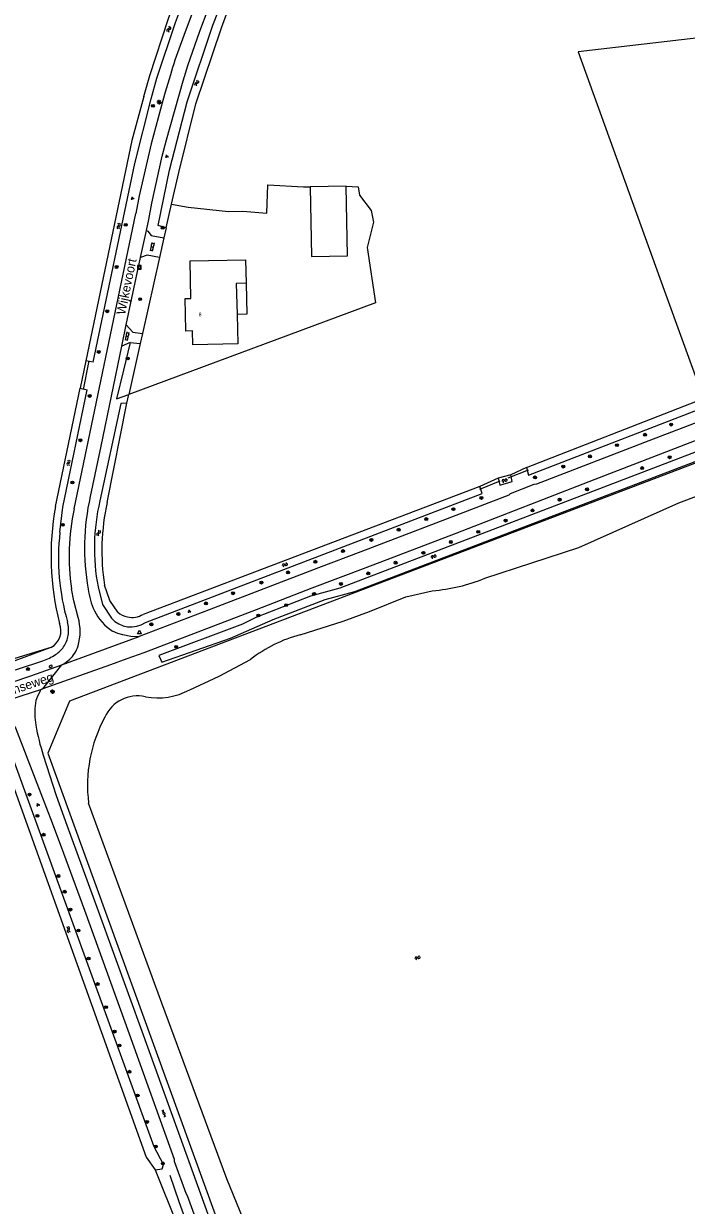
# Model space of a CAD drawing. Extents: x 124000 to 129000, y 395500 to 397503.
# Drawn here: x 125310.5 to 125492.4, y 396181.7 to 396506 of the extents above; entities that cross this region are included whole.
import ezdxf

# ---------------------------------------------------------------- set-up
doc = ezdxf.new("R2010")
doc.units = 0
for name, color, linetype in [('gg-afsc-draadraster', 7, 'Continuous'), ('gg-afsc-hekwerk', 7, 'Continuous'), ('gg-afsc-lijn draadraster', 7, 'Continuous'), ('gg-anno-huisnummerreeks BGT', 7, 'Continuous'), ('gg-anno-openbare ruimte label', 7, 'Continuous'), ('gg-bbg-bijgebouw', 7, 'Continuous'), ('gg-bbg-hoofdgebouw', 7, 'Continuous'), ('gg-bbg-luifel en loopbrug', 7, 'Continuous'), ('gg-knt-bronhoudergrens', 7, 'Continuous'), ('gg-knt-verharding', 7, 'Continuous'), ('gg-kntw-bovenkant insteek waterloop', 7, 'Continuous'), ('gg-kntw-midden sloot', 7, 'Continuous'), ('gg-kwrk-duiker nz buis', 7, 'Continuous'), ('gt-grn-groengrens', 7, 'Continuous'), ('gt-grn-weggrens', 7, 'Continuous'), ('gt-symb-boom', 7, 'Continuous'), ('gt-symb-brandkraan', 7, 'Continuous'), ('gt-symb-gesloten verharding', 7, 'Continuous'), ('gt-symb-groenvak', 7, 'Continuous'), ('gt-symb-klinker verharding', 7, 'Continuous'), ('gt-symb-lichtmast', 7, 'Continuous'), ('gt-symb-rioolschacht', 7, 'Continuous'), ('gt-symb-waterafsluiter', 7, 'Continuous'), ('gt-symb-watersymbool', 7, 'Continuous')]:
    doc.layers.add(name, color=color, linetype=linetype)

# ---------------------------------------------------------------- blocks, each defined once
blk = doc.blocks.new('gt0-LMAST')
at = {"layer": 'gt-symb-lichtmast'}
for p, q in [((-0.18, 0.17), (-0.45, 0.44)), ((-0.01, 0.25), (-0.01, 0.62)), ((0.17, 0.17), (0.44, 0.44)), ((-0.26, 0), (-0.63, 0)), ((-0.18, -0.18), (-0.45, -0.45)), ((-0.01, -0.25), (-0.01, -0.63)), ((0.44, -0.45), (0.17, -0.18)), ((0.24, 0), (0.62, 0))]:
    blk.add_line(p, q, dxfattribs=at)
blk.add_circle((-0.01, 0), 0.25, dxfattribs=at)
blk = doc.blocks.new('gt0-BOOM')
at = {"layer": 'gt-symb-boom'}
for radius in [0.4, 0.2]:
    blk.add_circle((0, 0), radius, dxfattribs=at)
blk = doc.blocks.new('gt0-GRVAK')
at = {"layer": 'gt-symb-groenvak'}
for p, q in [((-0.11, 0.19), (-0.23, 0.24)), ((-0.18, 0.15), (0.09, 0.15)), ((-0.09, 0.21), (-0.16, 0.32)), ((-0.05, 0.21), (-0.05, 0.39)), ((0, 0.21), (0.06, 0.32)), ((0.01, 0.19), (0.13, 0.24)), ((0.26, -0.05), (0.2, 0.06)), ((0.3, -0.05), (0.3, 0.13)), ((0.35, -0.05), (0.41, 0.06)), ((-0.25, -0.23), (-0.36, -0.18)), ((-0.32, -0.26), (-0.05, -0.26)), ((-0.23, -0.21), (-0.29, -0.09)), ((-0.18, -0.2), (-0.18, -0.02)), ((-0.14, -0.21), (-0.07, -0.09)), ((-0.12, -0.23), (0, -0.18)), ((0.24, -0.07), (0.12, -0.02)), ((0.17, -0.11), (0.44, -0.11)), ((0.37, -0.07), (0.49, -0.02))]:
    blk.add_line(p, q, dxfattribs=at)
blk = doc.blocks.new('gt0-WA')
at = {"layer": 'gt-symb-watersymbool'}
for centre, start, end in [((-0.32, 0.02), 28.0725, 151.9275), ((0.43, 0.42), 208.0725, 331.9275), ((-0.32, -0.43), 28.0725, 151.9275), ((0.43, -0.03), 208.0725, 331.9275)]:
    blk.add_arc(centre, 0.425, start, end, dxfattribs=at)
blk = doc.blocks.new('gt0-RS')
at = {"layer": 'gt-symb-rioolschacht'}
blk.add_lwpolyline([(-0.5, -0.5), (0.5, -0.5), (0.5, 0.5), (-0.5, 0.5)], close=True, dxfattribs=at)
blk.add_circle((0, 0), 0.375, dxfattribs=at)
blk = doc.blocks.new('gt0-KL1')
at = {"layer": 'gt-symb-klinker verharding'}
for p, q in [((-1.15, 0.3), (1.15, 0.3)), ((-1, -0.3), (-1, 0.3)), ((-0.5, 0.3), (-0.5, 0.45)), ((0, -0.3), (0, 0.3)), ((0.5, 0.3), (0.5, 0.45)), ((1, -0.3), (1, 0.3)), ((-1.15, -0.3), (1.15, -0.3)), ((-0.5, -0.45), (-0.5, -0.3)), ((0.5, -0.45), (0.5, -0.3))]:
    blk.add_line(p, q, dxfattribs=at)
blk = doc.blocks.new('gt0-WAFSL')
at = {"layer": 'gt-symb-waterafsluiter'}
for p, q in [((-0.5, -0.33), (0, 0.67)), ((0, 0.67), (0.5, -0.33)), ((0.5, -0.33), (-0.5, -0.33))]:
    blk.add_line(p, q, dxfattribs=at)
blk = doc.blocks.new('gt0-BR')
at = {"layer": 'gt-symb-brandkraan'}
for centre, radius, start, end in [((-0.24, 0), 0.206, 107.5669, 252.4331), ((0.6, -2.66), 3, 106.892, 107.5669), ((0, -0.69), 0.938, 73.108, 106.892), ((-0.6, -2.66), 3, 72.4331, 73.108), ((0.24, 0), 0.206, 287.567, 72.4331), ((0.6, 2.66), 3, 252.4331, 253.108), ((0, 0.69), 0.938, 253.108, 286.8921), ((-0.6, 2.66), 3, 286.8921, 287.567)]:
    blk.add_arc(centre, radius, start, end, dxfattribs=at)
blk = doc.blocks.new('gt0-GESVH1')
at = {"layer": 'gt-symb-gesloten verharding'}
for p, q in [((-0.99, -0.26), (0.01, 0.24)), ((0.01, -0.26), (-0.99, 0.24)), ((0.01, 0.24), (1.01, -0.26)), ((1.01, 0.24), (0.01, -0.26))]:
    blk.add_line(p, q, dxfattribs=at)

msp = doc.modelspace()

# ---------------------------------------------------------------- linework, layer by layer
at = {"layer": 'gg-afsc-draadraster'}
msp.add_lwpolyline([(125317.97, 396334.83), (125308.03, 396331.77), (125298.95, 396328.84), (125289.62, 396326.1), (125234.52, 396314.17), (125226.23, 396312.74), (125220.11, 396311.48)], dxfattribs=at)
at = {"layer": 'gg-afsc-hekwerk'}
msp.add_lwpolyline([(125522.53, 396395.86), (125323.08, 396320.05), (125317.12, 396305.83), (125373.18, 396151.15), (125377.47, 396142.84), (125410.13, 396052.73), (125411.5, 396046.76), (125411.55, 396044.93)], dxfattribs=at)
at = {"layer": 'gg-afsc-lijn draadraster'}
msp.add_lwpolyline([(125317.97, 396334.83), (125308.03, 396331.77), (125298.95, 396328.84), (125289.62, 396326.1), (125234.52, 396314.17), (125226.23, 396312.74), (125220.11, 396311.48)], dxfattribs=at)
at = {"layer": 'gg-bbg-bijgebouw'}
msp.add_line((125398.99, 396461.42), (125389.15, 396461.24), dxfattribs=at)
msp.add_lwpolyline([(125389.15, 396461.24), (125389.51, 396442.11), (125399.35, 396442.29), (125398.99, 396461.42)], dxfattribs=at)
at = {"layer": 'gg-bbg-hoofdgebouw'}
msp.add_line((125369.07, 396426.18), (125369.29, 396418.1), dxfattribs=at)
for points in [[(125355.02, 396421.76), (125354.78, 396430.55), (125356.32, 396430.58), (125356.18, 396440.87)], [(125356.18, 396440.87), (125371.36, 396441.22), (125371.53, 396434.75)], [(125371.53, 396434.75), (125368.84, 396434.68), (125369.07, 396426.18)], [(125356.8, 396421.7), (125355.02, 396421.65), (125355.02, 396421.76)], [(125369.29, 396418.1), (125356.94, 396417.83), (125356.8, 396421.7)]]:
    msp.add_lwpolyline(points, dxfattribs=at)
at = {"layer": 'gg-bbg-luifel en loopbrug'}
msp.add_lwpolyline([(125371.53, 396434.75), (125371.76, 396426.25), (125369.07, 396426.18)], dxfattribs=at)
at = {"layer": 'gg-knt-bronhoudergrens'}
msp.add_line((125387.25, 396461.2), (125389.15, 396461.24), dxfattribs=at)
for points in [[(125560, 396427.78), (125511.55, 396503.95), (125462.66, 396498.31), (125486.28, 396432.88), (125497.06, 396403.1)], [(125351.06, 396456.5), (125355.64, 396455.62), (125366.69, 396454.44), (125370.6, 396454.57), (125377.21, 396454.02), (125377.51, 396461.72), (125387.25, 396461.2)], [(125398.99, 396461.42), (125402.28, 396461.2), (125402.63, 396458.89)], [(125402.63, 396458.89), (125405.88, 396454.69), (125406.53, 396451.52), (125404.8, 396444.53)], [(125404.8, 396444.53), (125407.09, 396429.41), (125339.35, 396404.19)]]:
    msp.add_lwpolyline(points, dxfattribs=at)
at = {"layer": 'gg-knt-verharding'}
for p, q in [((125324.29, 396372.84), (125341.24, 396453.93)), ((125342.56, 396441.86), (125344.15, 396449.23)), ((125337.4, 396417.49), (125338.61, 396423.34)), ((125338.61, 396423.34), (125340.43, 396421.35)), ((125340.43, 396421.35), (125343.1, 396420.97)), ((125339.7, 396418.53), (125337.4, 396417.49)), ((125339.7, 396418.53), (125342.49, 396418.25)), ((125324.26, 396347.58), (125323.61, 396350.86)), ((125325.42, 396343.04), (125324.26, 396347.58))]:
    msp.add_line(p, q, dxfattribs=at)
for points in [[(125376.67, 396561.64), (125368.25, 396539.55), (125355.05, 396504.5), (125353.44, 396500)], [(125344.15, 396449.23), (125344.81, 396452.26), (125345.69, 396456.72), (125348.52, 396469.65), (125349.69, 396474.13), (125354.28, 396490.33), (125355.64, 396494.77), (125357.47, 396500), (125358.87, 396503.95), (125365.68, 396522.11)], [(125620.15, 396452.3), (125613.22, 396448.15), (125603.96, 396442.93), (125594.67, 396437.95), (125582.51, 396431.92), (125570.05, 396426.06), (125569.53, 396426.03), (125563.45, 396423.42), (125563.13, 396423.16), (125562.29, 396422.75), (125549.37, 396417.42), (125534.48, 396411.54), (125482.11, 396391.5), (125451.26, 396379.63), (125450.51, 396379.52), (125444.04, 396377), (125443.66, 396376.63), (125426.69, 396370.06), (125402.99, 396361.06), (125391.36, 396356.68), (125361.43, 396345.14), (125342.22, 396337.8)], [(125344.15, 396449.23), (125344.52, 396449.03), (125345.5, 396447.9), (125348.95, 396447.21)], [(125338.61, 396423.34), (125340.12, 396430.62), (125342.56, 396441.86)], [(125347.74, 396441.79), (125344.37, 396442.44), (125342.56, 396441.86)], [(125328.77, 396376.22), (125331.72, 396390.01), (125337.4, 396417.49)], [(125524.42, 396402.76), (125494.48, 396391.38), (125467.26, 396380.88), (125429.09, 396366.11), (125404.38, 396356.65), (125389.54, 396351.07), (125374.26, 396345.17), (125343.5, 396333.37), (125338.83, 396331.64), (125334.29, 396329.99), (125315.71, 396323.46)], [(125342.22, 396337.8), (125341.96, 396337.73), (125341.76, 396337.7), (125341.32, 396337.69), (125339.88, 396337.84), (125337.7, 396338.24), (125336.35, 396338.65), (125334.88, 396339.26)], [(125257.33, 396312.7), (125279.23, 396317.45), (125287.39, 396319.44), (125294.66, 396321.3), (125298.19, 396322.28), (125302.34, 396323.59), (125312.4, 396327.01), (125320.94, 396330.03)], [(125320.94, 396330.03), (125321.32, 396330.2), (125321.8, 396330.48), (125323.05, 396331.52)], [(125314.99, 396322.86), (125314.16, 396321.17), (125313.85, 396320.21), (125313.58, 396318.01), (125313.52, 396315.64), (125313.77, 396313.46)], [(125297.3, 396317.49), (125297.6, 396317.49), (125300.21, 396317.26), (125302.23, 396316.68), (125304.12, 396315.82), (125306.01, 396314.73), (125307.9, 396313.17), (125308.08, 396312.99), (125308.22, 396312.76), (125313.64, 396298.7), (125318.32, 396286.7), (125321.44, 396278.36), (125327.18, 396262.69), (125339.44, 396228.73), (125351.78, 396194.33), (125351.79, 396193.79), (125354.97, 396184.99), (125355.35, 396184.37), (125369.2, 396146.32), (125396.24, 396071.55)], [(125315.83, 396305.21), (125319.41, 396294.14), (125322.31, 396286.02), (125330.9, 396262.56), (125343.24, 396228.47), (125367.85, 396160.22), (125380.01, 396126.65), (125392.15, 396093.35), (125402.06, 396066.11), (125405.06, 396057.32), (125406.51, 396052.74)]]:
    msp.add_lwpolyline(points, dxfattribs=at)
for centre, radius, start, end in [((125434.91, 396468.56), 87.32, 158.8999, 164.4857), ((125690.99, 396386.41), 356.2, 162.7698, 169.0726), ((125390.16, 396362.1), 63, 167.0438, 190.3032), ((125385.09, 396359.96), 62.15, 168.0371, 188.413), ((125346.88, 396353.03), 18.83, 186.7017, 205.624), ((125311.91, 396339.15), 14.06, 343.8332, 16.0493), ((125342.35, 396350.88), 13.82, 205.7292, 237.2488), ((125317.77, 396337.48), 7.96, 311.5237, 343.6158), ((125316.2, 396322.16), 1.4, 110.8064, 150.0251), ((125386.48, 396327.23), 74, 190.7262, 197.3136)]:
    msp.add_arc(centre, radius, start, end, dxfattribs=at)
at = {"layer": 'gg-kntw-bovenkant insteek waterloop'}
for p, q in [((125343.43, 396485.98), (125345.13, 396491.78)), ((125345.44, 396485.37), (125347, 396491.08)), ((125349.57, 396449.95), (125351.06, 396456.5)), ((125329.54, 396413.11), (125327.51, 396413.43)), ((125319.18, 396373.51), (125325.94, 396405.93)), ((125325.94, 396405.93), (125327.94, 396405.46)), ((125333.4, 396374.59), (125338.82, 396401.84)), ((125448.53, 396384.18), (125497.06, 396403.1)), ((125444.17, 396382.2), (125440.75, 396381.3)), ((125435.68, 396378.94), (125343.25, 396343.88))]:
    msp.add_line(p, q, dxfattribs=at)
for points in [[(125349.57, 396449.95), (125347.41, 396450.63), (125350.53, 396465.79), (125355.36, 396484.58), (125362.41, 396505.61), (125369, 396522.35), (125371, 396521.98)], [(125351.06, 396456.5), (125353.04, 396465.18), (125357.74, 396484.04), (125364.79, 396504.82), (125370, 396519.21)], [(125345.13, 396491.78), (125350.11, 396507.18), (125351.14, 396510.01)], [(125347, 396491.08), (125352.12, 396506.32), (125353.22, 396509.25)], [(125343.43, 396485.98), (125340.13, 396473.95), (125327.51, 396413.43)], [(125329.54, 396413.11), (125340.96, 396467.66), (125345.44, 396485.37)], [(125448.53, 396384.18), (125449.09, 396382.08), (125556.07, 396423.4), (125554.73, 396425.59)], [(125320.43, 396366.43), (125321.21, 396373.3), (125327.94, 396405.46)], [(125338.82, 396401.84), (125337.1, 396401.71), (125331.38, 396375)], [(125523.06, 396396.63), (125522.3, 396398.9), (125397.24, 396351.04), (125389.19, 396348.88), (125374.18, 396342.99), (125370.55, 396341.2), (125347.55, 396332.59), (125348.41, 396330.72), (125367.26, 396337.33), (125378.97, 396342.47), (125393.25, 396347.95), (125401.35, 396350.15), (125523.06, 396396.63)], [(125440.75, 396381.3), (125441.2, 396379.3), (125444.58, 396380.36), (125444.17, 396382.2)], [(125343.9, 396341.62), (125436.36, 396377.03), (125435.68, 396378.94)], [(125437.06, 396353.81), (125462.91, 396362.22), (125490.33, 396374.47), (125501.5, 396378.68), (125519.95, 396381.06)], [(125330.89, 396351.44), (125332.15, 396346.56), (125334.55, 396342.83)], [(125336.28, 396344.49), (125334.08, 396347.65), (125332.66, 396351.91)], [(125386.35, 396338.29), (125398.16, 396342.01), (125405.4, 396344.65), (125415.42, 396348.73), (125422.64, 396350.38)], [(125317.97, 396334.83), (125308.07, 396331.09), (125283.93, 396324.08), (125271.69, 396321.17)], [(125271.69, 396321.17), (125272.07, 396318.99), (125284.41, 396321.72), (125308.78, 396328.8), (125315.73, 396331.17)], [(125356.08, 396323.18), (125364.15, 396326.93), (125372.77, 396331.53)], [(125302.14, 396311.95), (125344.11, 396194.92), (125346.55, 396191.42)], [(125346.55, 396191.42), (125348.49, 396191.74), (125348.86, 396192.87), (125346.28, 396197.76), (125305.94, 396308.78), (125305.78, 396311.12)], [(125413.74, 396052.34), (125406.61, 396075.67), (125398.05, 396102.59), (125390.23, 396129.38), (125386.57, 396139.17), (125366.26, 396188.99), (125348.36, 396237.15), (125328.31, 396292.06)]]:
    msp.add_lwpolyline(points, dxfattribs=at)
for centre, radius, start, end in [((125394.48, 396360.02), 76.5, 169.8437, 194.0751), ((125386.72, 396362.06), 56.83, 166.8361, 190.7664), ((125392.81, 396361.32), 60.88, 167.4062, 188.8924), ((125382.95, 396359.36), 62.93, 173.5449, 196.1686), ((125419.13, 396397.18), 46.94, 274.2926, 292.4638), ((125340.19, 396349.06), 6.01, 229.4508, 257.9731), ((125340.19, 396349.06), 6.01, 257.9291, 300.5252), ((125315.57, 396339.37), 5.14, 297.852, 23.4881), ((125313.53, 396339.52), 9.28, 351.2005, 14.4417), ((125339.93, 396347.68), 7.25, 222.0271, 303.2301), ((125314.87, 396339.37), 7.93, 326.0289, 350.8001), ((125396.67, 396300.55), 39.13, 105.2915, 127.6461), ((125315.24, 396339.36), 7.62, 301.4613, 324.5541), ((125311.14, 396345.14), 14.7, 288.1826, 303.335), ((125341.79, 396311.59), 9.91, 77.8858, 155.8283), ((125347.22, 396339.92), 18.95, 259.8327, 297.9029), ((125366.97, 396296.98), 38.98, 151.3891, 187.2469)]:
    msp.add_arc(centre, radius, start, end, dxfattribs=at)
at = {"layer": 'gg-kntw-midden sloot'}
msp.add_lwpolyline([(125372.74, 396128.37), (125353.15, 396182.63), (125350.67, 396189.91)], dxfattribs=at)
at = {"layer": 'gg-kwrk-duiker nz buis'}
for p, q in [((125328.36, 396413.44), (125326.82, 396405.57)), ((125443.48, 396381.37), (125449.04, 396383.57)), ((125435.68, 396378.25), (125441.27, 396380.54))]:
    msp.add_line(p, q, dxfattribs=at)
at = {"layer": 'gt-grn-groengrens'}
for p, q in [((125349.57, 396449.95), (125348.95, 396447.21)), ((125347.74, 396441.79), (125343.1, 396420.97)), ((125342.49, 396418.25), (125339.35, 396404.19)), ((125327.51, 396413.43), (125325.94, 396405.93)), ((125338.82, 396401.84), (125339.35, 396404.19)), ((125448.53, 396384.18), (125444.17, 396382.2)), ((125440.75, 396381.3), (125435.68, 396378.94))]:
    msp.add_line(p, q, dxfattribs=at)
for points in [[(125339.7, 396418.53), (125337.89, 396410.93), (125335.94, 396403.04), (125339.35, 396404.19)], [(125346.55, 396191.42), (125364.43, 396147.01), (125372.61, 396124.57)]]:
    msp.add_lwpolyline(points, dxfattribs=at)
at = {"layer": 'gt-grn-weggrens'}
for p, q in [((125348.95, 396447.21), (125347.74, 396441.79)), ((125343.1, 396420.97), (125342.49, 396418.25)), ((125320.94, 396330.03), (125342.22, 396337.8)), ((125315.71, 396323.46), (125320.94, 396330.03)), ((125297.3, 396317.49), (125315.71, 396323.46))]:
    msp.add_line(p, q, dxfattribs=at)

# ---------------------------------------------------------------- block references
at = {"layer": 'gt-symb-boom'}
for p in [(125345.96, 396483.45), (125338.48, 396450.78), (125348.64, 396449.99), (125335.97, 396439.22), (125342.44, 396430.39), (125333.42, 396427.07), (125331.07, 396415.91), (125339.05, 396414.11), (125328.59, 396403.82), (125488.2, 396395.97), (125326.05, 396391.66), (125481.04, 396393.17), (125473.32, 396390.32), (125465.92, 396387.25), (125487.77, 396387.01), (125458.59, 396384.45), (125480.25, 396384.04), (125323.84, 396380.07), (125450.84, 396381.46), (125436.12, 396375.84), (125457.6, 396375.36), (125465.11, 396378.19), (125428.42, 396372.75), (125450.15, 396372.42), (125420.97, 396370.04), (125442.76, 396369.61), (125321.18, 396368.46), (125413.41, 396367.11), (125435.26, 396366.54), (125405.91, 396364.31), (125427.72, 396363.74), (125398.12, 396361.26), (125420.18, 396360.77), (125390.56, 396358.33), (125412.56, 396358.07), (125375.74, 396352.61), (125383.05, 396355.4), (125405.06, 396355.13), (125367.96, 396349.67), (125390.17, 396349.48), (125397.57, 396352.24), (125360.51, 396346.9), (125382.53, 396346.4), (125352.93, 396343.98), (125374.92, 396343.58), (125345.52, 396341.14), (125352.32, 396334.97), (125311.64, 396328.87), (125312.06, 396294.41), (125314.23, 396288.58), (125315.94, 396283.41), (125320.01, 396272.07), (125321.73, 396267.75), (125323.3, 396262.87), (125325.52, 396257.11), (125328.29, 396249.44), (125330.75, 396242.42), (125333.1, 396236.08), (125335.43, 396229.39), (125336.77, 396225.56), (125339.52, 396218.36), (125341.76, 396211.83), (125344.35, 396204.58), (125346.71, 396197.84), (125348.68, 396193.21)]:
    msp.add_blockref('gt0-BOOM', p, dxfattribs=at)
at = {"layer": 'gt-symb-brandkraan', "rotation": 19.033079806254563}
msp.add_blockref('gt0-BR', (125317.91, 396329.62), dxfattribs=at)
at = {"layer": 'gt-symb-gesloten verharding', "rotation": -70.18818811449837}
msp.add_blockref('gt0-GESVH1', (125348.96, 396206.9), dxfattribs=at)
at = {"layer": 'gt-symb-groenvak'}
for p in [(125349.75, 396469.59), (125340.31, 396458.09), (125355.91, 396344.71), (125314.38, 396291.62)]:
    msp.add_blockref('gt0-GRVAK', p, dxfattribs=at)
at = {"layer": 'gt-symb-klinker verharding'}
for p, rotation in [((125345.73, 396444.75), -101.88275885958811), ((125338.85, 396420.22), -101.88275886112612)]:
    msp.add_blockref('gt0-KL1', p, dxfattribs=dict(at, rotation=rotation))
at = {"layer": 'gt-symb-lichtmast'}
for p in [(125347.67, 396484.48), (125318.39, 396322.67)]:
    msp.add_blockref('gt0-LMAST', p, dxfattribs=at)
at = {"layer": 'gt-symb-rioolschacht'}
msp.add_blockref('gt0-RS', (125342.22, 396439.13), dxfattribs=at)
at = {"layer": 'gt-symb-waterafsluiter'}
msp.add_blockref('gt0-WAFSL', (125342.23, 396338.88), dxfattribs=at)
at = {"layer": 'gt-symb-watersymbool'}
for p, rotation in [((125350.31, 396504.44), 70.49642676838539), ((125357.95, 396489.67), 70.49642676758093), ((125336.55, 396450.39), 90), ((125322.78, 396385.44), 90), ((125442.55, 396380.68), -141.45653728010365), ((125331.03, 396366.24), -102.1187603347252), ((125423.06, 396359.81), -141.45653727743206), ((125382.24, 396357.54), -141.45653728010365), ((125322.75, 396257.43), -70.24210003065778), ((125418.65, 396249.67), -141.45653728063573)]:
    msp.add_blockref('gt0-WA', p, dxfattribs=dict(at, rotation=rotation))

# ---------------------------------------------------------------- texts
at = {"layer": 'gg-anno-huisnummerreeks BGT'}
msp.add_text('8', height=1, rotation=1.5, dxfattribs=at).set_placement((125358.53, 396425.68))
at = {"layer": 'gg-anno-openbare ruimte label'}
for s, rotation, p in [('Wijkevoort', 78.2, (125338.28, 396425.96)), ('Hultenseweg', 18.5, (125300.56, 396319.54))]:
    msp.add_text(s, height=2.5, rotation=rotation, dxfattribs=at).set_placement(p)

doc.saveas('drawing.dxf')
